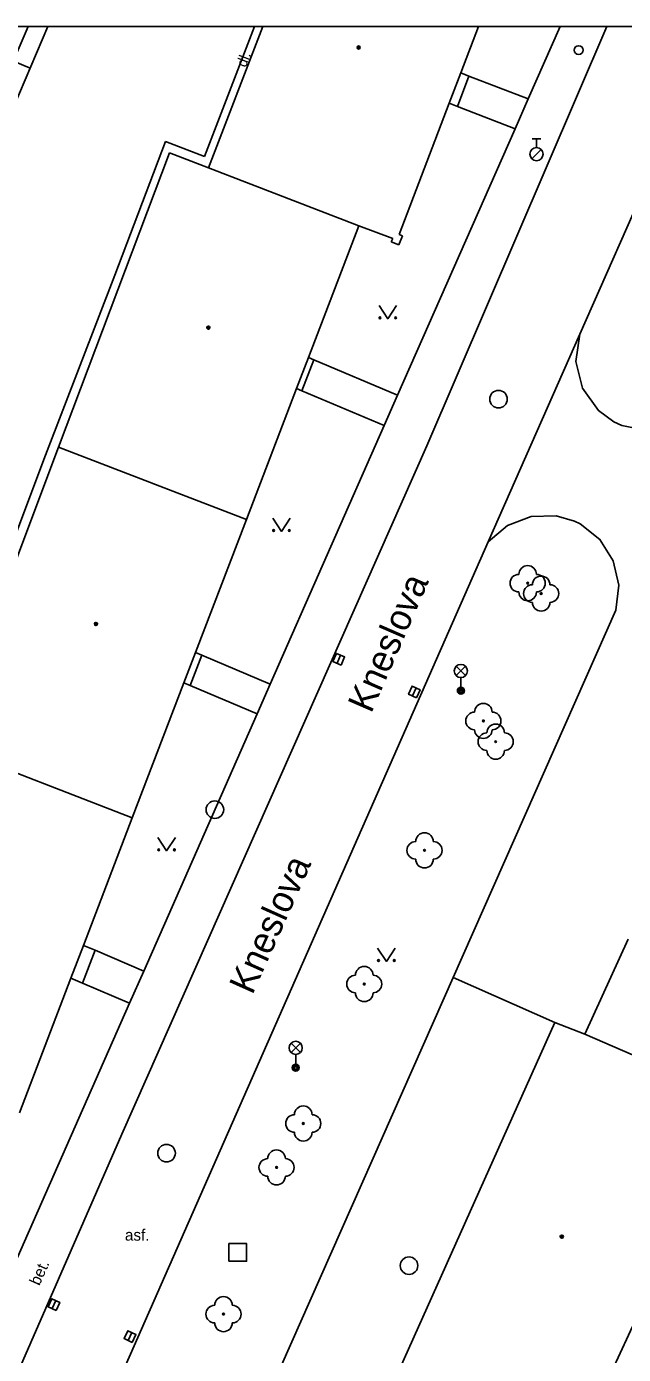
# Model space of a CAD drawing. Extents: x -596024 to -594475, y -1163820 to -1161957.
# Drawn here: x -595681.8 to -595647.8, y -1162032.5 to -1161956.9 of the extents above; entities that cross this region are included whole.
import ezdxf

# ---------------------------------------------------------------- set-up
doc = ezdxf.new("R2010")
doc.units = 0
for name, color, linetype in [('Level 10', 7, 'Continuous'), ('Level 11', 7, 'Continuous'), ('Level 14', 7, 'Continuous'), ('Level 15', 7, 'Continuous'), ('Level 22', 7, 'Continuous'), ('Level 26', 7, 'Continuous'), ('Level 27', 7, 'Continuous'), ('Level 28', 7, 'Continuous'), ('Level 33', 7, 'Continuous'), ('Level 36', 7, 'Continuous'), ('Level 39', 7, 'Continuous'), ('Level 40', 7, 'Continuous'), ('Level 49', 7, 'Continuous'), ('Level 5', 7, 'Continuous'), ('Level 50', 7, 'Continuous'), ('Vrstva 63', 7, 'Continuous')]:
    doc.layers.add(name, color=color, linetype=linetype)

msp = doc.modelspace()

# ---------------------------------------------------------------- linework, layer by layer
at = {"layer": 'Level 10'}
msp.add_line((-595650.28, -1161974.39), (-595642.564, -1161956.88), dxfattribs=at)
for points in [[(-595676.34, -1162019.93), (-595658.98, -1161980.74), (-595648.737, -1161956.88)], [(-595642.59, -1161977.48), (-595643.51, -1161978.75), (-595644.83, -1161979.59), (-595646.37, -1161979.89), (-595647.9, -1161979.59), (-595648.34, -1161979.38), (-595649.22, -1161978.74), (-595650.13, -1161977.46), (-595650.5, -1161975.94), (-595650.28, -1161974.39)], [(-595655.49, -1161986.22), (-595654.4, -1161985.29), (-595653.06, -1161984.77), (-595651.63, -1161984.74), (-595650.59, -1161985.04), (-595650.27, -1161985.19), (-595649.14, -1161986.08), (-595648.38, -1161987.29), (-595648.06, -1161988.69), (-595648.24, -1161990.11)], [(-595677.47, -1162036.13), (-595655.49, -1161986.22)], [(-595648.24, -1161990.11), (-595657.49, -1162011.01)], [(-595657.49, -1162011.01), (-595670.2, -1162039.72)], [(-595685.86, -1162041.71), (-595676.34, -1162019.93)]]:
    msp.add_lwpolyline(points, dxfattribs=at)
at = {"layer": 'Level 11'}
for p, q in [((-595684.6, -1161963.65), (-595681.681, -1161956.88)), ((-595668.791, -1161956.88), (-595671.65, -1161964.27)), ((-595651.404, -1161956.88), (-595653.22, -1161961))]:
    msp.add_line(p, q, dxfattribs=at)
for points in [[(-595657.25, -1161961.43), (-595656.59, -1161959.7)], [(-595657.05, -1161959.52), (-595656.59, -1161959.7)], [(-595656.59, -1161959.7), (-595653.22, -1161961)], [(-595657.71, -1161961.25), (-595657.25, -1161961.43)], [(-595653.97, -1161962.7), (-595657.25, -1161961.43)], [(-595653.97, -1161962.7), (-595653.22, -1161961)], [(-595653.97, -1161962.7), (-595660.65, -1161977.87)], [(-595673.86, -1161963.42), (-595676.74, -1161971.03)], [(-595671.65, -1161964.27), (-595673.86, -1161963.42)], [(-595676.74, -1161971.03), (-595680.69, -1161981.29)], [(-595655.49, -1161986.22), (-595650.28, -1161974.39)], [(-595666.1, -1161977.61), (-595665.42, -1161975.86)], [(-595665.73, -1161975.73), (-595665.42, -1161975.86)], [(-595665.42, -1161975.86), (-595660.65, -1161977.87)], [(-595666.4, -1161977.48), (-595666.1, -1161977.61)], [(-595661.41, -1161979.59), (-595666.1, -1161977.61)], [(-595661.41, -1161979.59), (-595660.65, -1161977.87)], [(-595661.41, -1161979.59), (-595667.9, -1161994.32)], [(-595680.69, -1161981.29), (-595684.44, -1161991.24)], [(-595672.46, -1161994.39), (-595671.8, -1161992.66)], [(-595672.15, -1161992.52), (-595671.8, -1161992.66)], [(-595671.8, -1161992.66), (-595667.9, -1161994.32)], [(-595672.81, -1161994.24), (-595672.46, -1161994.39)], [(-595668.65, -1161996.01), (-595672.46, -1161994.39)], [(-595668.65, -1161996.01), (-595667.9, -1161994.32)], [(-595668.65, -1161996.01), (-595675.1, -1162010.66)], [(-595678.53, -1162009.19), (-595677.87, -1162009.47)], [(-595678.59, -1162011.34), (-595677.87, -1162009.47)], [(-595677.87, -1162009.47), (-595675.1, -1162010.66)], [(-595675.91, -1162012.48), (-595675.1, -1162010.66)], [(-595679.24, -1162011.06), (-595678.59, -1162011.34)], [(-595675.91, -1162012.48), (-595678.59, -1162011.34)], [(-595657.49, -1162011.01), (-595651.7, -1162013.57)], [(-595675.91, -1162012.48), (-595682.59, -1162027.65)]]:
    msp.add_lwpolyline(points, dxfattribs=at)
at = {"layer": 'Level 14'}
msp.add_line((-595683.61, -1161964.04), (-595680.561, -1161956.88), dxfattribs=at)
at = {"layer": 'Level 15'}
msp.add_lwpolyline([(-595682.55, -1161958.83), (-595681.57, -1161959.25)], dxfattribs=at)
at = {"layer": 'Level 22'}
for centre in [(-595653.25, -1161988.57), (-595652.48, -1161989.16), (-595655.77, -1161996.41), (-595655.07, -1161997.59), (-595659.12, -1162003.78), (-595662.55, -1162011.39), (-595666.02, -1162019.33), (-595667.54, -1162021.83), (-595670.56, -1162030.18)]:
    msp.add_circle(centre, 0.05, dxfattribs=at)
for centre, start, end in [((-595653.75, -1161988.57), 90, 270), ((-595653.25, -1161988.07), 0, 180), ((-595652.75, -1161988.57), 270, 90), ((-595652.98, -1161989.16), 90, 270), ((-595652.48, -1161988.66), 0, 180), ((-595651.98, -1161989.16), 270, 90), ((-595653.25, -1161989.07), 180, 0), ((-595652.48, -1161989.66), 180, 0), ((-595655.77, -1161995.91), 0, 180), ((-595656.27, -1161996.41), 90, 270), ((-595655.27, -1161996.41), 270, 90), ((-595655.77, -1161996.91), 180, 0), ((-595655.57, -1161997.59), 90, 270), ((-595655.07, -1161997.09), 0, 180), ((-595654.57, -1161997.59), 270, 90), ((-595655.07, -1161998.09), 180, 0), ((-595659.12, -1162003.28), 0, 180), ((-595659.62, -1162003.78), 90, 270), ((-595658.62, -1162003.78), 270, 90), ((-595659.12, -1162004.28), 180, 0), ((-595662.55, -1162010.89), 0, 180), ((-595663.05, -1162011.39), 90, 270), ((-595662.05, -1162011.39), 270, 90), ((-595662.55, -1162011.89), 180, 0), ((-595666.02, -1162018.83), 0, 180), ((-595666.52, -1162019.33), 90, 270), ((-595665.52, -1162019.33), 270, 90), ((-595666.02, -1162019.83), 180, 0), ((-595668.04, -1162021.83), 90, 270), ((-595667.54, -1162021.33), 0, 180), ((-595667.04, -1162021.83), 270, 90), ((-595667.54, -1162022.33), 180, 0), ((-595671.06, -1162030.18), 90, 270), ((-595670.56, -1162029.68), 0, 180), ((-595670.06, -1162030.18), 270, 90), ((-595670.56, -1162030.68), 180, 0)]:
    msp.add_arc(centre, 0.5, start, end, dxfattribs=at)
at = {"layer": 'Level 26'}
msp.add_lwpolyline([(-595670.25, -1162027.17), (-595669.25, -1162027.17), (-595669.25, -1162026.17), (-595670.25, -1162026.17)], close=True, dxfattribs=at)
at = {"layer": 'Level 27'}
for p, q in [((-595664.1, -1161993.129), (-595663.9, -1161992.671)), ((-595659.8, -1161994.989), (-595659.6, -1161994.531)), ((-595680.312, -1162029.868), (-595680.108, -1162029.412)), ((-595675.987, -1162031.686), (-595675.773, -1162031.234))]:
    msp.add_line(p, q, dxfattribs=at)
for points in [[(-595663.871, -1161993.229), (-595663.671, -1161992.771), (-595664.129, -1161992.571), (-595664.329, -1161993.029)], [(-595659.571, -1161995.089), (-595659.371, -1161994.631), (-595659.829, -1161994.431), (-595660.029, -1161994.889)], [(-595680.084, -1162029.97), (-595679.88, -1162029.514), (-595680.336, -1162029.31), (-595680.54, -1162029.766)], [(-595675.762, -1162031.793), (-595675.547, -1162031.342), (-595675.998, -1162031.127), (-595676.213, -1162031.578)]]:
    msp.add_lwpolyline(points, close=True, dxfattribs=at)
for centre in [(-595654.91, -1161978.09), (-595671.05, -1162001.46), (-595673.8, -1162021.02), (-595660, -1162027.42)]:
    msp.add_circle(centre, 0.5, dxfattribs=at)
at = {"layer": 'Level 28'}
for p, q in [((-595653.008, -1161964.412), (-595652.478, -1161963.882)), ((-595653, -1161963.265), (-595652.5, -1161963.265)), ((-595652.75, -1161963.765), (-595652.75, -1161963.265))]:
    msp.add_line(p, q, dxfattribs=at)
for centre, radius in [((-595650.35, -1161958.22), 0.25), ((-595652.75, -1161964.14), 0.375)]:
    msp.add_circle(centre, radius, dxfattribs=at)
at = {"layer": 'Level 33'}
for p, q in [((-595657.315, -1161993.83), (-595656.785, -1161993.3)), ((-595657.315, -1161993.3), (-595656.785, -1161993.83)), ((-595657.05, -1161993.94), (-595657.05, -1161994.69)), ((-595666.715, -1162015.29), (-595666.185, -1162014.76)), ((-595666.715, -1162014.76), (-595666.185, -1162015.29)), ((-595666.45, -1162015.4), (-595666.45, -1162016.15))]:
    msp.add_line(p, q, dxfattribs=at)
for centre, radius in [((-595657.05, -1161993.565), 0.375), ((-595657.05, -1161994.69), 0.2), ((-595657.05, -1161994.69), 0.145), ((-595657.05, -1161994.69), 0.0876), ((-595666.45, -1162015.025), 0.375), ((-595666.45, -1162016.15), 0.2), ((-595666.45, -1162016.15), 0.145), ((-595666.45, -1162016.15), 0.0876)]:
    msp.add_circle(centre, radius, dxfattribs=at)
at = {"layer": 'Level 36'}
for points in [[(-595661.71, -1161972.76), (-595661.21, -1161973.51), (-595660.71, -1161972.76)], [(-595667.76, -1161984.87), (-595667.26, -1161985.62), (-595666.76, -1161984.87)], [(-595674.3, -1162003.05), (-595673.8, -1162003.8), (-595673.3, -1162003.05)], [(-595661.79, -1162009.35), (-595661.29, -1162010.1), (-595660.79, -1162009.35)]]:
    msp.add_lwpolyline(points, dxfattribs=at)
for centre in [(-595661.66, -1161973.46), (-595660.761, -1161973.46), (-595667.71, -1161985.57), (-595666.811, -1161985.57), (-595674.25, -1162003.75), (-595673.351, -1162003.75), (-595661.74, -1162010.05), (-595660.841, -1162010.05)]:
    msp.add_circle(centre, 0.05, dxfattribs=at)
at = {"layer": 'Level 39'}
for centre, radius in [((-595662.87, -1161958.07), 0.09), ((-595662.87, -1161958.07), 0.0398), ((-595671.42, -1161974.02), 0.09), ((-595671.42, -1161974.02), 0.0398), ((-595677.82, -1161990.89), 0.09), ((-595677.82, -1161990.89), 0.0398), ((-595651.31, -1162025.77), 0.09), ((-595651.31, -1162025.77), 0.0398)]:
    msp.add_circle(centre, radius, dxfattribs=at)
at = {"layer": 'Level 5'}
for p, q in [((-595668.316, -1161956.88), (-595671.42, -1161964.92)), ((-595656.041, -1161956.88), (-595657.05, -1161959.52))]:
    msp.add_line(p, q, dxfattribs=at)
for points in [[(-595657.05, -1161959.52), (-595657.71, -1161961.25)], [(-595657.71, -1161961.25), (-595660.57, -1161968.72)], [(-595679.95, -1161980.82), (-595673.64, -1161964.06)], [(-595671.42, -1161964.92), (-595673.64, -1161964.06)], [(-595671.42, -1161964.92), (-595662.86, -1161968.23)], [(-595662.86, -1161968.23), (-595665.73, -1161975.73)], [(-595660.93, -1161968.94), (-595662.86, -1161968.23)], [(-595661.02, -1161969.13), (-595660.93, -1161968.94)], [(-595660.59, -1161969.3), (-595661.02, -1161969.13)], [(-595660.38, -1161968.79), (-595660.59, -1161969.3)], [(-595660.57, -1161968.72), (-595660.38, -1161968.79)], [(-595665.73, -1161975.73), (-595666.4, -1161977.48)], [(-595666.4, -1161977.48), (-595669.25, -1161984.95)], [(-595686.35, -1161997.82), (-595686.29, -1161997.66), (-595686.08, -1161997.1), (-595679.95, -1161980.82)], [(-595679.95, -1161980.82), (-595669.25, -1161984.95)], [(-595669.25, -1161984.95), (-595672.15, -1161992.52)], [(-595672.15, -1161992.52), (-595672.81, -1161994.24)], [(-595672.81, -1161994.24), (-595675.75, -1162001.93)], [(-595686.35, -1161997.82), (-595675.75, -1162001.93)], [(-595675.75, -1162001.93), (-595678.53, -1162009.19)], [(-595678.53, -1162009.19), (-595679.24, -1162011.06)], [(-595647.54, -1162008.84), (-595650, -1162014.24)], [(-595679.24, -1162011.06), (-595682.17, -1162018.72)], [(-595661.1, -1162034.55), (-595651.7, -1162013.57)], [(-595651.7, -1162013.57), (-595650, -1162014.24)], [(-595650, -1162014.24), (-595641.99, -1162017.72)], [(-595646.57, -1162029.33), (-595650.83, -1162038.55)]]:
    msp.add_lwpolyline(points, dxfattribs=at)
at = {"layer": 'Vrstva 63'}
msp.add_lwpolyline([(-594475.47, -1163820.23), (-596024.42, -1163820.23), (-596024.42, -1161956.88), (-594475.47, -1161956.88)], close=True, dxfattribs=at)

# ---------------------------------------------------------------- texts
at = {"layer": 'Level 40'}
for s, height, rotation, p in [('dl.', 0.6, 69.03203, (-595669.29, -1161959.24)), ('bet.', 0.65, 65.8, (-595681.04, -1162028.6))]:
    msp.add_text(s, height=height, rotation=rotation, dxfattribs=at).set_placement(p)
msp.add_text('asf.', height=0.65, dxfattribs=at).set_placement((-595676.17, -1162026))
at = {"layer": 'Level 49'}
msp.add_text('Kneslova', height=1.5, rotation=65.86, dxfattribs=at).set_placement((-595668.92, -1162012.05))
at = {"layer": 'Level 50'}
msp.add_text('Kneslova', height=1.5, rotation=66.46706, dxfattribs=at).set_placement((-595662.158, -1161996.026))

doc.saveas('drawing.dxf')
